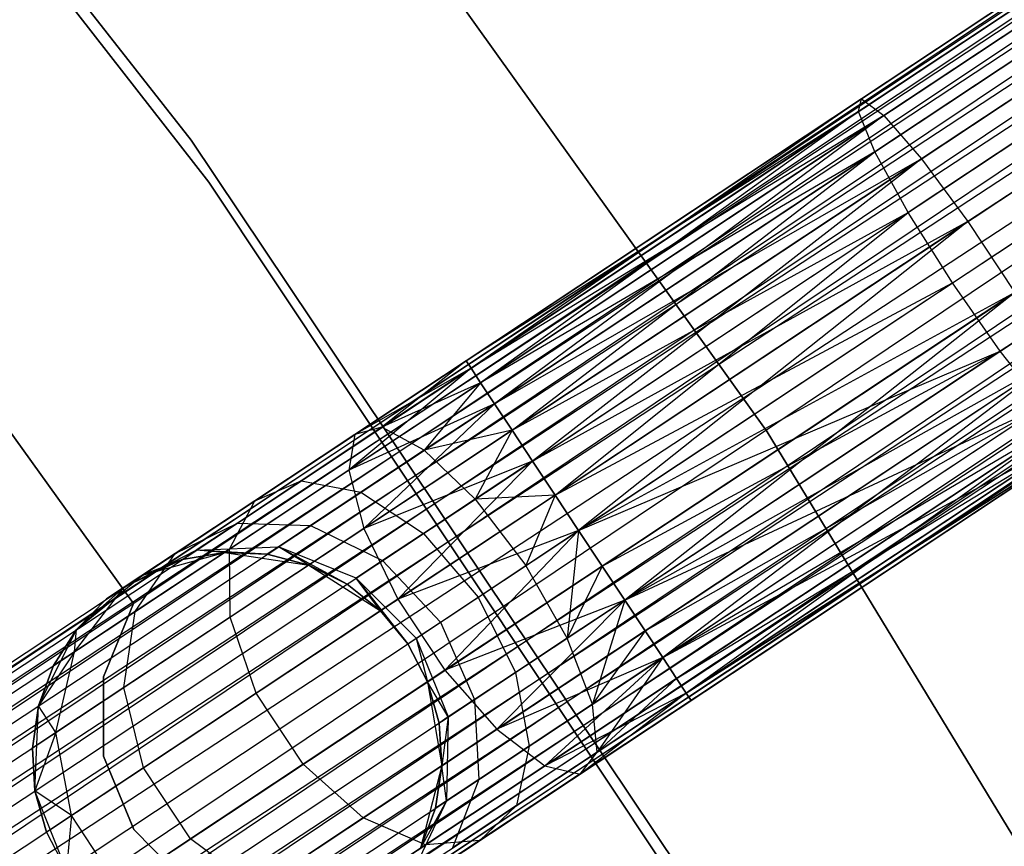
# Model space of a CAD drawing. Extents: x -102 to 102, y -101 to 102.
# Tile 416 of 481: x 49.35 to 54.16, y 32.97 to 37.01. Entities that reach past the tile are written whole.
import ezdxf

# ---------------------------------------------------------------- set-up
doc = ezdxf.new("R2010")
doc.units = 0
doc.header["$LTSCALE"] = 25.4
doc.layers.get('0').update_dxf_attribs({"linetype": 'CONTINUOUS'})

# ---------------------------------------------------------------- blocks, each defined once
blk = doc.blocks.new('NL2500011659_STL')
at = {"color": 0}
for p, q in [((35.525, 24.7349, -7.3955), (66.6858, 45.3829, -7.3955)), ((35.525, 24.7349, -7.6045), (66.6858, 45.3829, -7.3955)), ((35.525, 24.7349, -7.6045), (66.6858, 45.3829, -7.3955)), ((35.525, 24.7349, -7.3955), (66.6858, 45.3829, -7.3955)), ((66.6858, 45.3829, -7.3955), (35.549, 24.6987, -7.191)), ((66.6858, 45.3829, -7.3955), (35.549, 24.6987, -7.191)), ((66.7099, 45.3466, -7.809), (35.525, 24.7349, -7.6045)), ((66.7099, 45.3466, -7.809), (35.525, 24.7349, -7.6045)), ((35.549, 24.6987, -7.809), (66.7099, 45.3466, -7.809)), ((35.549, 24.6987, -7.809), (66.7099, 45.3466, -7.809)), ((35.596, 24.6278, -8), (66.7099, 45.3466, -7.809)), ((35.596, 24.6278, -8), (66.7099, 45.3466, -7.809)), ((35.549, 24.6987, -7.191), (66.7568, 45.2757, -7)), ((35.549, 24.6987, -7.191), (66.7568, 45.2757, -7)), ((35.596, 24.6278, -7), (66.7568, 45.2757, -7)), ((35.596, 24.6278, -7), (66.7568, 45.2757, -7)), ((66.7568, 45.2757, -7), (35.6638, 24.5254, -6.8309)), ((66.7568, 45.2757, -7), (35.6638, 24.5254, -6.8309)), ((66.8247, 45.1733, -8.1691), (35.596, 24.6278, -8)), ((66.8247, 45.1733, -8.1691), (35.596, 24.6278, -8)), ((35.6638, 24.5254, -8.1691), (66.8247, 45.1733, -8.1691)), ((35.6638, 24.5254, -8.1691), (66.8247, 45.1733, -8.1691)), ((35.7496, 24.3959, -8.309), (66.8247, 45.1733, -8.1691)), ((35.7496, 24.3959, -8.309), (66.8247, 45.1733, -8.1691)), ((35.6638, 24.5254, -6.8309), (66.9105, 45.0438, -6.691)), ((35.6638, 24.5254, -6.8309), (66.9105, 45.0438, -6.691)), ((35.7496, 24.3959, -6.691), (66.9105, 45.0438, -6.691)), ((35.7496, 24.3959, -6.691), (66.9105, 45.0438, -6.691)), ((66.9105, 45.0438, -6.691), (35.8497, 24.2449, -6.5865)), ((66.9105, 45.0438, -6.691), (35.8497, 24.2449, -6.5865)), ((67.0105, 44.8929, -8.4135), (35.7496, 24.3959, -8.309)), ((67.0105, 44.8929, -8.4135), (35.7496, 24.3959, -8.309)), ((35.8497, 24.2449, -8.4135), (67.0105, 44.8929, -8.4135)), ((35.8497, 24.2449, -8.4135), (67.0105, 44.8929, -8.4135)), ((35.9595, 24.0792, -8.4782), (67.0105, 44.8929, -8.4135)), ((35.9595, 24.0792, -8.4782), (67.0105, 44.8929, -8.4135)), ((35.8497, 24.2449, -6.5865), (67.1203, 44.7271, -6.5218)), ((35.8497, 24.2449, -6.5865), (67.1203, 44.7271, -6.5218)), ((35.9595, 24.0792, -6.5218), (67.1203, 44.7271, -6.5218)), ((35.9595, 24.0792, -6.5218), (67.1203, 44.7271, -6.5218)), ((35.9595, 24.0792, -8.4782), (67.2352, 44.5538, -8.5)), ((35.9595, 24.0792, -8.4782), (67.2352, 44.5538, -8.5)), ((36.0743, 23.9059, -6.5), (67.2352, 44.5538, -6.5)), ((36.0743, 23.9059, -6.5), (67.2352, 44.5538, -6.5)), ((36.0743, 23.9059, -8.5), (67.2352, 44.5538, -8.5)), ((36.0743, 23.9059, -8.5), (67.2352, 44.5538, -8.5)), ((36.1892, 23.7326, -8.4782), (67.2352, 44.5538, -8.5)), ((36.1892, 23.7326, -8.4782), (67.2352, 44.5538, -8.5)), ((36.1892, 23.7326, -6.5218), (67.35, 44.3805, -6.5218)), ((36.1892, 23.7326, -6.5218), (67.35, 44.3805, -6.5218)), ((67.35, 44.3805, -6.5218), (36.299, 23.5668, -6.5865)), ((67.35, 44.3805, -6.5218), (36.299, 23.5668, -6.5865)), ((67.4599, 44.2148, -8.4135), (36.1892, 23.7326, -8.4782)), ((67.4599, 44.2148, -8.4135), (36.1892, 23.7326, -8.4782)), ((36.299, 23.5668, -8.4135), (67.4599, 44.2148, -8.4135)), ((36.299, 23.5668, -8.4135), (67.4599, 44.2148, -8.4135)), ((36.399, 23.4159, -8.309), (67.4599, 44.2148, -8.4135)), ((36.399, 23.4159, -8.309), (67.4599, 44.2148, -8.4135)), ((36.299, 23.5668, -6.5865), (67.5599, 44.0639, -6.691)), ((36.299, 23.5668, -6.5865), (67.5599, 44.0639, -6.691)), ((36.399, 23.4159, -6.691), (67.5599, 44.0639, -6.691)), ((36.399, 23.4159, -6.691), (67.5599, 44.0639, -6.691)), ((67.5599, 44.0639, -6.691), (36.4848, 23.2864, -6.8309)), ((67.5599, 44.0639, -6.691), (36.4848, 23.2864, -6.8309)), ((67.6457, 43.9343, -8.1691), (36.399, 23.4159, -8.309)), ((67.6457, 43.9343, -8.1691), (36.399, 23.4159, -8.309)), ((36.4848, 23.2864, -8.1691), (67.6457, 43.9343, -8.1691)), ((36.4848, 23.2864, -8.1691), (67.6457, 43.9343, -8.1691)), ((36.5527, 23.184, -8), (67.6457, 43.9343, -8.1691)), ((36.5527, 23.184, -8), (67.6457, 43.9343, -8.1691)), ((36.4848, 23.2864, -6.8309), (67.7135, 43.8319, -7)), ((36.4848, 23.2864, -6.8309), (67.7135, 43.8319, -7)), ((36.5527, 23.184, -7), (67.7135, 43.8319, -7)), ((36.5527, 23.184, -7), (67.7135, 43.8319, -7)), ((67.7135, 43.8319, -7), (36.5997, 23.1131, -7.191)), ((67.7135, 43.8319, -7), (36.5997, 23.1131, -7.191)), ((67.7605, 43.761, -7.809), (36.5527, 23.184, -8)), ((67.7605, 43.761, -7.809), (36.5527, 23.184, -8)), ((36.5997, 23.1131, -7.809), (67.7605, 43.761, -7.809)), ((36.5997, 23.1131, -7.809), (67.7605, 43.761, -7.809)), ((36.6237, 23.0769, -7.6045), (67.7605, 43.761, -7.809)), ((36.6237, 23.0769, -7.6045), (67.7605, 43.761, -7.809)), ((36.5997, 23.1131, -7.191), (67.7845, 43.7248, -7.3955)), ((36.5997, 23.1131, -7.191), (67.7845, 43.7248, -7.3955)), ((67.7845, 43.7248, -7.3955), (36.6237, 23.0769, -7.6045)), ((36.6237, 23.0769, -7.3955), (67.7845, 43.7248, -7.3955)), ((67.7845, 43.7248, -7.3955), (36.6237, 23.0769, -7.6045)), ((36.6237, 23.0769, -7.3955), (67.7845, 43.7248, -7.3955)), ((47.2908, 40.1068, -308.5), (50.1891, 36.4165, -308.5)), ((50.1891, 36.4165, -318), (47.2908, 40.1068, -318)), ((50.1891, 36.4165, -318), (47.2908, 40.1068, -318)), ((47.2908, 40.1068, -308.5), (50.1891, 36.4165, -308.5)), ((50.2747, 36.2128, -316), (47.4275, 39.8674, -316)), ((47.4275, 39.8674, -315), (50.2747, 36.2128, -315)), ((50.2747, 36.2128, -316), (47.4275, 39.8674, -316)), ((47.4275, 39.8674, -315), (50.2747, 36.2128, -315)), ((52.9996, 34.9929, -308.5), (50.236, 38.8545, -308.5)), ((50.236, 38.8545, -318), (52.9996, 34.9929, -318)), ((52.9996, 34.9929, -308.5), (50.236, 38.8545, -308.5)), ((50.236, 38.8545, -318), (52.9996, 34.9929, -318)), ((55.3659, 37.882, -307.0709), (53.4609, 36.6197, -307.4707)), ((55.3659, 37.882, -307.0709), (53.4609, 36.6197, -307.4707)), ((55.5123, 37.8249, -307.4558), (53.5698, 36.5377, -307.8635)), ((55.5123, 37.8249, -307.4558), (53.5698, 36.5377, -307.8635)), ((55.311, 37.7935, -306.6683), (53.4452, 36.5571, -307.0599)), ((55.311, 37.7935, -306.6683), (53.4452, 36.5571, -307.0599)), ((55.725, 37.632, -307.7567), (53.7532, 36.3255, -308.1705)), ((55.725, 37.632, -307.7567), (53.7532, 36.3255, -308.1705)), ((55.3571, 37.5746, -306.3177), (53.5254, 36.3609, -306.7021)), ((55.3571, 37.5746, -306.3177), (53.5254, 36.3609, -306.7021)), ((55.9671, 37.3367, -307.9213), (53.9793, 36.0196, -308.3385)), ((55.9671, 37.3367, -307.9213), (53.9793, 36.0196, -308.3385)), ((55.4963, 37.2633, -306.0798), (53.6878, 36.0649, -306.4594)), ((55.4963, 37.2633, -306.0798), (53.6878, 36.0649, -306.4594)), ((53.9041, 35.7204, -306.3735), (55.7045, 36.9133, -305.9957)), ((53.9041, 35.7204, -306.3735), (55.7045, 36.9133, -305.9957)), ((53.4609, 36.6197, -307.4707), (51.5301, 35.3403, -307.3955)), ((53.4609, 36.6197, -307.4707), (51.5301, 35.3403, -307.6045)), ((53.4609, 36.6197, -307.4707), (51.5301, 35.3403, -307.3955)), ((53.4609, 36.6197, -307.4707), (51.5301, 35.3403, -307.6045)), ((53.4609, 36.6197, -307.4707), (51.5542, 35.3041, -307.809)), ((53.4609, 36.6197, -307.4707), (51.5542, 35.3041, -307.809)), ((53.4452, 36.5571, -307.0599), (53.4609, 36.6197, -307.4707)), ((53.4452, 36.5571, -307.0599), (53.4609, 36.6197, -307.4707)), ((53.4609, 36.6197, -307.4707), (53.5698, 36.5377, -307.8635)), ((53.4609, 36.6197, -307.4707), (53.5698, 36.5377, -307.8635)), ((55.9457, 36.5852, -306.0798), (54.1371, 35.3868, -306.4594)), ((55.9457, 36.5852, -306.0798), (54.1371, 35.3868, -306.4594)), ((53.4452, 36.5571, -307.0599), (51.5301, 35.3403, -307.3955)), ((53.4452, 36.5571, -307.0599), (51.5301, 35.3403, -307.3955)), ((53.4452, 36.5571, -307.0599), (51.5542, 35.3041, -307.191)), ((53.4452, 36.5571, -307.0599), (51.5542, 35.3041, -307.191)), ((53.5698, 36.5377, -307.8635), (51.5542, 35.3041, -307.809)), ((53.5698, 36.5377, -307.8635), (51.5542, 35.3041, -307.809)), ((53.4452, 36.5571, -307.0599), (51.6011, 35.2332, -307)), ((53.4452, 36.5571, -307.0599), (51.6011, 35.2332, -307)), ((53.5698, 36.5377, -307.8635), (51.6011, 35.2332, -308)), ((53.5698, 36.5377, -307.8635), (51.6011, 35.2332, -308)), ((53.5698, 36.5377, -307.8635), (51.669, 35.1308, -308.1691)), ((53.5698, 36.5377, -307.8635), (51.669, 35.1308, -308.1691)), ((53.5254, 36.3609, -306.7021), (53.4452, 36.5571, -307.0599)), ((53.5254, 36.3609, -306.7021), (53.4452, 36.5571, -307.0599)), ((53.5698, 36.5377, -307.8635), (53.7532, 36.3255, -308.1705)), ((53.5698, 36.5377, -307.8635), (53.7532, 36.3255, -308.1705)), ((48.2691, 36.4322, -312), (49.9072, 34.1551, -312)), ((49.9072, 34.1551, -314), (48.2691, 36.4322, -314)), ((49.9072, 34.1551, -314), (48.2691, 36.4322, -314)), ((48.2691, 36.4322, -312), (49.9072, 34.1551, -312)), ((50.1891, 36.4165, -308.5), (52.8, 32.5176, -308.5)), ((52.8, 32.5176, -318), (50.1891, 36.4165, -318)), ((50.1891, 36.4165, -318), (50.1891, 36.4165, -308.5)), ((50.1891, 36.4165, -318), (50.1891, 36.4165, -308.5)), ((52.8, 32.5176, -318), (50.1891, 36.4165, -318)), ((50.1891, 36.4165, -308.5), (52.8, 32.5176, -308.5)), ((53.5254, 36.3609, -306.7021), (51.6011, 35.2332, -307)), ((53.5254, 36.3609, -306.7021), (51.6011, 35.2332, -307)), ((53.5254, 36.3609, -306.7021), (51.669, 35.1308, -306.8309)), ((53.5254, 36.3609, -306.7021), (51.669, 35.1308, -306.8309)), ((51.7548, 35.0013, -306.691), (53.5254, 36.3609, -306.7021)), ((51.7548, 35.0013, -306.691), (53.5254, 36.3609, -306.7021)), ((53.6878, 36.0649, -306.4594), (53.5254, 36.3609, -306.7021)), ((53.6878, 36.0649, -306.4594), (53.5254, 36.3609, -306.7021)), ((53.7532, 36.3255, -308.1705), (51.669, 35.1308, -308.1691)), ((53.7532, 36.3255, -308.1705), (51.669, 35.1308, -308.1691)), ((53.7532, 36.3255, -308.1705), (51.7548, 35.0013, -308.309)), ((53.7532, 36.3255, -308.1705), (51.7548, 35.0013, -308.309)), ((53.7532, 36.3255, -308.1705), (51.8548, 34.8504, -308.4135)), ((53.7532, 36.3255, -308.1705), (51.8548, 34.8504, -308.4135)), ((53.7532, 36.3255, -308.1705), (53.9793, 36.0196, -308.3385)), ((53.7532, 36.3255, -308.1705), (53.9793, 36.0196, -308.3385)), ((52.8408, 32.3557, -316), (50.2747, 36.2128, -316)), ((50.2747, 36.2128, -316), (50.2747, 36.2128, -315)), ((50.2747, 36.2128, -315), (52.8408, 32.3557, -315)), ((50.2747, 36.2128, -316), (50.2747, 36.2128, -315)), ((52.8408, 32.3557, -316), (50.2747, 36.2128, -316)), ((50.2747, 36.2128, -315), (52.8408, 32.3557, -315)), ((51.7548, 35.0013, -306.691), (53.6878, 36.0649, -306.4594)), ((51.7548, 35.0013, -306.691), (53.6878, 36.0649, -306.4594)), ((51.8548, 34.8504, -306.5865), (53.6878, 36.0649, -306.4594)), ((51.8548, 34.8504, -306.5865), (53.6878, 36.0649, -306.4594)), ((51.9646, 34.6846, -306.5219), (53.6878, 36.0649, -306.4594)), ((51.9646, 34.6846, -306.5219), (53.6878, 36.0649, -306.4594)), ((53.9041, 35.7204, -306.3735), (53.6878, 36.0649, -306.4594)), ((53.9041, 35.7204, -306.3735), (53.6878, 36.0649, -306.4594)), ((53.9793, 36.0196, -308.3385), (51.8548, 34.8504, -308.4135)), ((53.9793, 36.0196, -308.3385), (51.8548, 34.8504, -308.4135)), ((53.9793, 36.0196, -308.3385), (51.9646, 34.6846, -308.4781)), ((53.9793, 36.0196, -308.3385), (51.9646, 34.6846, -308.4781)), ((53.9793, 36.0196, -308.3385), (52.0795, 34.5113, -308.5)), ((53.9793, 36.0196, -308.3385), (52.0795, 34.5113, -308.5)), ((53.9793, 36.0196, -308.3385), (54.209, 35.6729, -308.3385)), ((53.9793, 36.0196, -308.3385), (54.209, 35.6729, -308.3385)), ((51.9646, 34.6846, -306.5219), (53.9041, 35.7204, -306.3735)), ((51.9646, 34.6846, -306.5219), (53.9041, 35.7204, -306.3735)), ((52.0795, 34.5113, -306.5), (53.9041, 35.7204, -306.3735)), ((52.0795, 34.5113, -306.5), (53.9041, 35.7204, -306.3735)), ((54.1371, 35.3868, -306.4594), (53.9041, 35.7204, -306.3735)), ((54.1371, 35.3868, -306.4594), (53.9041, 35.7204, -306.3735)), ((54.209, 35.6729, -308.3385), (52.0795, 34.5113, -308.5)), ((54.209, 35.6729, -308.3385), (52.0795, 34.5113, -308.5)), ((54.209, 35.6729, -308.3385), (52.1943, 34.338, -308.4781)), ((54.209, 35.6729, -308.3385), (52.1943, 34.338, -308.4781)), ((54.209, 35.6729, -308.3385), (52.3042, 34.1722, -308.4135)), ((54.209, 35.6729, -308.3385), (52.3042, 34.1722, -308.4135)), ((52.0795, 34.5113, -306.5), (54.1371, 35.3868, -306.4594)), ((52.0795, 34.5113, -306.5), (54.1371, 35.3868, -306.4594)), ((52.1943, 34.338, -306.5219), (54.1371, 35.3868, -306.4594)), ((52.1943, 34.338, -306.5219), (54.1371, 35.3868, -306.4594)), ((54.1371, 35.3868, -306.4594), (52.3042, 34.1722, -306.5865)), ((54.1371, 35.3868, -306.4594), (52.3042, 34.1722, -306.5865)), ((54.3464, 35.1219, -306.7021), (54.1371, 35.3868, -306.4594)), ((54.3464, 35.1219, -306.7021), (54.1371, 35.3868, -306.4594)), ((51.5301, 35.3403, -307.6045), (50.988, 34.9811, -307.4985)), ((51.5301, 35.3403, -307.3955), (50.988, 34.9811, -307.4985)), ((51.5301, 35.3403, -307.3955), (50.988, 34.9811, -307.4985)), ((51.5301, 35.3403, -307.6045), (50.988, 34.9811, -307.4985)), ((51.5301, 35.3403, -307.6045), (51.1186, 35.0155, -307.8918)), ((51.5301, 35.3403, -307.6045), (51.1186, 35.0155, -307.8918)), ((51.5301, 35.3403, -307.3955), (51.5542, 35.3041, -307.191)), ((51.5542, 35.3041, -307.809), (51.5301, 35.3403, -307.6045)), ((51.5301, 35.3403, -307.3955), (51.5542, 35.3041, -307.191)), ((51.5542, 35.3041, -307.809), (51.5301, 35.3403, -307.6045)), ((54.4025, 35.3455, -308.1705), (52.3042, 34.1722, -308.4135)), ((54.4025, 35.3455, -308.1705), (52.3042, 34.1722, -308.4135)), ((54.4025, 35.3455, -308.1705), (52.4042, 34.0213, -308.309)), ((54.4025, 35.3455, -308.1705), (52.4042, 34.0213, -308.309)), ((54.4025, 35.3455, -308.1705), (52.49, 33.8918, -308.1691)), ((54.4025, 35.3455, -308.1705), (52.49, 33.8918, -308.1691)), ((51.5542, 35.3041, -307.191), (50.9571, 34.8065, -307.1223)), ((51.5542, 35.3041, -307.191), (50.9571, 34.8065, -307.1223)), ((51.5542, 35.3041, -307.191), (50.988, 34.9811, -307.4985)), ((51.5542, 35.3041, -307.191), (50.988, 34.9811, -307.4985)), ((51.5542, 35.3041, -307.809), (51.1186, 35.0155, -307.8918)), ((51.5542, 35.3041, -307.809), (51.1186, 35.0155, -307.8918)), ((51.5542, 35.3041, -307.191), (51.6011, 35.2332, -307)), ((51.6011, 35.2332, -308), (51.5542, 35.3041, -307.809)), ((51.5542, 35.3041, -307.191), (51.6011, 35.2332, -307)), ((51.6011, 35.2332, -308), (51.5542, 35.3041, -307.809)), ((51.6011, 35.2332, -307), (50.9571, 34.8065, -307.1223)), ((51.6011, 35.2332, -307), (50.9571, 34.8065, -307.1223)), ((51.6011, 35.2332, -308), (51.1186, 35.0155, -307.8918)), ((51.6011, 35.2332, -308), (51.1186, 35.0155, -307.8918)), ((51.6011, 35.2332, -308), (51.3262, 34.9036, -308.2343)), ((51.6011, 35.2332, -308), (51.3262, 34.9036, -308.2343)), ((51.6011, 35.2332, -307), (51.669, 35.1308, -306.8309)), ((51.669, 35.1308, -308.1691), (51.6011, 35.2332, -308)), ((51.6011, 35.2332, -307), (51.669, 35.1308, -306.8309)), ((51.669, 35.1308, -308.1691), (51.6011, 35.2332, -308)), ((51.669, 35.1308, -306.8309), (50.9571, 34.8065, -307.1223)), ((51.669, 35.1308, -306.8309), (50.9571, 34.8065, -307.1223)), ((51.669, 35.1308, -306.8309), (51.0312, 34.5218, -306.8285)), ((51.669, 35.1308, -306.8309), (51.0312, 34.5218, -306.8285)), ((51.669, 35.1308, -308.1691), (51.3262, 34.9036, -308.2343)), ((51.669, 35.1308, -308.1691), (51.3262, 34.9036, -308.2343)), ((51.669, 35.1308, -306.8309), (51.7548, 35.0013, -306.691)), ((51.7548, 35.0013, -308.309), (51.669, 35.1308, -308.1691)), ((51.669, 35.1308, -306.8309), (51.7548, 35.0013, -306.691)), ((51.7548, 35.0013, -308.309), (51.669, 35.1308, -308.1691)), ((52.3042, 34.1722, -306.5865), (54.3464, 35.1219, -306.7021)), ((52.3042, 34.1722, -306.5865), (54.3464, 35.1219, -306.7021)), ((52.4042, 34.0213, -306.691), (54.3464, 35.1219, -306.7021)), ((52.4042, 34.0213, -306.691), (54.3464, 35.1219, -306.7021)), ((52.49, 33.8918, -306.8309), (54.3464, 35.1219, -306.7021)), ((52.49, 33.8918, -306.8309), (54.3464, 35.1219, -306.7021)), ((54.5266, 35.0939, -307.8635), (52.49, 33.8918, -308.1691)), ((54.5266, 35.0939, -307.8635), (52.49, 33.8918, -308.1691)), ((54.5266, 35.0939, -307.8635), (52.5578, 33.7894, -308)), ((54.5266, 35.0939, -307.8635), (52.5578, 33.7894, -308)), ((54.5266, 35.0939, -307.8635), (52.6048, 33.7185, -307.809)), ((54.5266, 35.0939, -307.8635), (52.6048, 33.7185, -307.809)), ((51.1186, 35.0155, -307.8918), (50.7256, 34.7551, -308.132)), ((51.1186, 35.0155, -307.8918), (50.7256, 34.7551, -308.132)), ((51.1186, 35.0155, -307.8918), (50.988, 34.9811, -307.4985)), ((51.1186, 35.0155, -307.8918), (50.988, 34.9811, -307.4985)), ((51.7548, 35.0013, -306.691), (51.0312, 34.5218, -306.8285)), ((51.7548, 35.0013, -306.691), (51.0312, 34.5218, -306.8285)), ((51.3262, 34.9036, -308.2343), (51.1186, 35.0155, -307.8918)), ((51.3262, 34.9036, -308.2343), (51.1186, 35.0155, -307.8918)), ((51.7548, 35.0013, -308.309), (51.3262, 34.9036, -308.2343)), ((51.7548, 35.0013, -308.309), (51.3262, 34.9036, -308.2343)), ((51.7548, 35.0013, -308.309), (51.575, 34.6649, -308.4667)), ((51.7548, 35.0013, -308.309), (51.575, 34.6649, -308.4667)), ((51.8548, 34.8504, -308.4135), (51.7548, 35.0013, -308.309)), ((51.7548, 35.0013, -306.691), (51.8548, 34.8504, -306.5865)), ((51.7548, 35.0013, -306.691), (51.8548, 34.8504, -306.5865)), ((51.8548, 34.8504, -308.4135), (51.7548, 35.0013, -308.309)), ((55.4669, 30.9355, -308.5), (52.9996, 34.9929, -308.5)), ((52.9996, 34.9929, -318), (55.4669, 30.9355, -318)), ((52.9996, 34.9929, -308.5), (52.9996, 34.9929, -318)), ((55.4669, 30.9355, -308.5), (52.9996, 34.9929, -308.5)), ((52.9996, 34.9929, -318), (55.4669, 30.9355, -318)), ((52.9996, 34.9929, -308.5), (52.9996, 34.9929, -318)), ((50.988, 34.9811, -307.4985), (50.499, 34.6571, -307.7974)), ((50.988, 34.9811, -307.4985), (50.499, 34.6571, -307.7974)), ((50.988, 34.9811, -307.4985), (50.9571, 34.8065, -307.1223)), ((50.988, 34.9811, -307.4985), (50.9571, 34.8065, -307.1223)), ((52.49, 33.8918, -306.8309), (54.4958, 34.9715, -307.0599)), ((52.49, 33.8918, -306.8309), (54.4958, 34.9715, -307.0599)), ((52.5578, 33.7894, -307), (54.4958, 34.9715, -307.0599)), ((52.5578, 33.7894, -307), (54.4958, 34.9715, -307.0599)), ((54.4958, 34.9715, -307.0599), (52.6048, 33.7185, -307.191)), ((54.4958, 34.9715, -307.0599), (52.6048, 33.7185, -307.191)), ((54.5595, 34.9616, -307.4707), (52.6048, 33.7185, -307.809)), ((54.5595, 34.9616, -307.4707), (52.6048, 33.7185, -307.809)), ((52.6048, 33.7185, -307.191), (54.5595, 34.9616, -307.4707)), ((52.6048, 33.7185, -307.191), (54.5595, 34.9616, -307.4707)), ((54.5595, 34.9616, -307.4707), (52.6288, 33.6823, -307.6045)), ((52.6288, 33.6823, -307.3955), (54.5595, 34.9616, -307.4707)), ((52.6288, 33.6823, -307.3955), (54.5595, 34.9616, -307.4707)), ((54.5595, 34.9616, -307.4707), (52.6288, 33.6823, -307.6045)), ((51.3262, 34.9036, -308.2343), (51.0169, 34.6987, -308.4233)), ((51.3262, 34.9036, -308.2343), (51.0169, 34.6987, -308.4233)), ((51.3262, 34.9036, -308.2343), (51.575, 34.6649, -308.4667)), ((51.3262, 34.9036, -308.2343), (51.575, 34.6649, -308.4667)), ((51.8548, 34.8504, -306.5865), (51.0312, 34.5218, -306.8285)), ((51.8548, 34.8504, -306.5865), (51.0312, 34.5218, -306.8285)), ((51.8548, 34.8504, -306.5865), (51.1975, 34.1763, -306.6676)), ((51.8548, 34.8504, -306.5865), (51.1975, 34.1763, -306.6676)), ((51.8548, 34.8504, -308.4135), (51.575, 34.6649, -308.4667)), ((51.8548, 34.8504, -308.4135), (51.575, 34.6649, -308.4667)), ((51.9646, 34.6846, -308.4781), (51.8548, 34.8504, -308.4135)), ((51.8548, 34.8504, -306.5865), (51.9646, 34.6846, -306.5219)), ((51.8548, 34.8504, -306.5865), (51.9646, 34.6846, -306.5219)), ((51.9646, 34.6846, -308.4781), (51.8548, 34.8504, -308.4135)), ((50.9571, 34.8065, -307.1223), (50.3762, 34.4215, -307.4774)), ((50.9571, 34.8065, -307.1223), (50.3762, 34.4215, -307.4774)), ((50.9571, 34.8065, -307.1223), (51.0312, 34.5218, -306.8285)), ((50.9571, 34.8065, -307.1223), (51.0312, 34.5218, -306.8285)), ((50.7256, 34.7551, -308.132), (50.4138, 34.5484, -308.5061)), ((50.7256, 34.7551, -308.132), (50.4138, 34.5484, -308.5061)), ((50.499, 34.6571, -307.7974), (50.7256, 34.7551, -308.132)), ((50.499, 34.6571, -307.7974), (50.7256, 34.7551, -308.132)), ((50.7256, 34.7551, -308.132), (51.0169, 34.6987, -308.4233)), ((50.7256, 34.7551, -308.132), (51.0169, 34.6987, -308.4233)), ((51.0169, 34.6987, -308.4233), (50.7715, 34.5361, -308.7177)), ((51.0169, 34.6987, -308.4233), (50.7715, 34.5361, -308.7177)), ((51.0169, 34.6987, -308.4233), (51.3225, 34.4976, -308.621)), ((51.0169, 34.6987, -308.4233), (51.3225, 34.4976, -308.621)), ((50.499, 34.6571, -307.7974), (50.1109, 34.3999, -308.263)), ((50.499, 34.6571, -307.7974), (50.1109, 34.3999, -308.263)), ((50.3762, 34.4215, -307.4774), (50.499, 34.6571, -307.7974)), ((50.3762, 34.4215, -307.4774), (50.499, 34.6571, -307.7974)), ((51.9646, 34.6846, -306.5219), (51.1975, 34.1763, -306.6676)), ((51.9646, 34.6846, -306.5219), (51.1975, 34.1763, -306.6676)), ((51.575, 34.6649, -308.4667), (51.3225, 34.4976, -308.621)), ((51.575, 34.6649, -308.4667), (51.3225, 34.4976, -308.621)), ((51.9646, 34.6846, -308.4781), (51.575, 34.6649, -308.4667)), ((51.9646, 34.6846, -308.4781), (51.575, 34.6649, -308.4667)), ((51.575, 34.6649, -308.4667), (51.8219, 34.3406, -308.549)), ((51.575, 34.6649, -308.4667), (51.8219, 34.3406, -308.549)), ((51.9646, 34.6846, -308.4781), (51.8219, 34.3406, -308.549)), ((51.9646, 34.6846, -308.4781), (51.8219, 34.3406, -308.549)), ((52.0795, 34.5113, -308.5), (51.9646, 34.6846, -308.4781)), ((51.9646, 34.6846, -306.5219), (52.0795, 34.5113, -306.5)), ((51.9646, 34.6846, -306.5219), (52.0795, 34.5113, -306.5)), ((52.0795, 34.5113, -308.5), (51.9646, 34.6846, -308.4781)), ((50.1109, 34.3999, -308.263), (50.4138, 34.5484, -308.5061)), ((50.1109, 34.3999, -308.263), (50.4138, 34.5484, -308.5061)), ((50.4138, 34.5484, -308.5061), (50.2135, 34.4158, -308.9774)), ((50.4138, 34.5484, -308.5061), (50.2135, 34.4158, -308.9774)), ((51.0312, 34.5218, -306.8285), (50.3785, 34.0893, -307.2274)), ((51.0312, 34.5218, -306.8285), (50.3785, 34.0893, -307.2274)), ((50.4138, 34.5484, -308.5061), (50.7715, 34.5361, -308.7177)), ((50.4138, 34.5484, -308.5061), (50.7715, 34.5361, -308.7177)), ((50.7715, 34.5361, -308.7177), (50.6139, 34.4316, -309.0887)), ((50.7715, 34.5361, -308.7177), (50.6139, 34.4316, -309.0887)), ((50.7715, 34.5361, -308.7177), (51.1221, 34.3648, -308.8614)), ((50.7715, 34.5361, -308.7177), (51.1221, 34.3648, -308.8614)), ((51.0312, 34.5218, -306.8285), (51.1975, 34.1763, -306.6676)), ((51.0312, 34.5218, -306.8285), (51.1975, 34.1763, -306.6676)), ((52.0795, 34.5113, -306.5), (51.1975, 34.1763, -306.6676)), ((52.0795, 34.5113, -306.5), (51.1975, 34.1763, -306.6676)), ((52.0795, 34.5113, -306.5), (51.4272, 33.8296, -306.6676)), ((52.0795, 34.5113, -306.5), (51.4272, 33.8296, -306.6676)), ((51.8219, 34.3406, -308.549), (52.0795, 34.5113, -308.5)), ((51.8219, 34.3406, -308.549), (52.0795, 34.5113, -308.5)), ((52.0795, 34.5113, -308.5), (52.0243, 33.9868, -308.4667)), ((52.0795, 34.5113, -308.5), (52.0243, 33.9868, -308.4667)), ((52.1943, 34.338, -308.4781), (52.0795, 34.5113, -308.5)), ((52.0795, 34.5113, -306.5), (52.1943, 34.338, -306.5219)), ((52.1943, 34.338, -308.4781), (52.0795, 34.5113, -308.5)), ((52.0795, 34.5113, -306.5), (52.1943, 34.338, -306.5219)), ((51.3225, 34.4976, -308.621), (51.1221, 34.3648, -308.8614)), ((51.3225, 34.4976, -308.621), (51.1221, 34.3648, -308.8614)), ((51.3225, 34.4976, -308.621), (51.5895, 34.1866, -308.691)), ((51.3225, 34.4976, -308.621), (51.5895, 34.1866, -308.691)), ((49.8617, 34.2348, -308.8497), (50.2135, 34.4158, -308.9774)), ((49.8617, 34.2348, -308.8497), (50.2135, 34.4158, -308.9774)), ((50.3762, 34.4215, -307.4774), (49.9151, 34.116, -308.0305)), ((50.3762, 34.4215, -307.4774), (49.9151, 34.116, -308.0305)), ((50.1446, 34.3701, -309.5), (50.2135, 34.4158, -308.9774)), ((50.1446, 34.3701, -309.5), (50.2135, 34.4158, -308.9774)), ((50.2135, 34.4158, -308.9774), (50.6139, 34.4316, -309.0887)), ((50.2135, 34.4158, -308.9774), (50.6139, 34.4316, -309.0887)), ((50.5596, 34.3957, -309.5), (50.2135, 34.4158, -308.9774)), ((50.3507, 34.4047, -309.5), (50.2135, 34.4158, -308.9774)), ((50.5596, 34.3957, -309.5), (50.2135, 34.4158, -308.9774)), ((50.3507, 34.4047, -309.5), (50.2135, 34.4158, -308.9774)), ((50.3785, 34.0893, -307.2274), (50.3762, 34.4215, -307.4774)), ((50.3785, 34.0893, -307.2274), (50.3762, 34.4215, -307.4774)), ((50.6139, 34.4316, -309.0887), (50.5596, 34.3957, -309.5)), ((50.6139, 34.4316, -309.0887), (50.5596, 34.3957, -309.5)), ((50.9935, 34.2796, -309.1643), (50.6139, 34.4316, -309.0887)), ((50.9492, 34.2502, -309.5), (50.6139, 34.4316, -309.0887)), ((50.9935, 34.2796, -309.1643), (50.6139, 34.4316, -309.0887)), ((50.9492, 34.2502, -309.5), (50.6139, 34.4316, -309.0887)), ((50.762, 34.3434, -309.5), (50.6139, 34.4316, -309.0887)), ((50.762, 34.3434, -309.5), (50.6139, 34.4316, -309.0887)), ((50.1109, 34.3999, -308.263), (49.8617, 34.2348, -308.8497)), ((50.1109, 34.3999, -308.263), (49.8617, 34.2348, -308.8497)), ((50.1446, 34.3701, -309.5), (49.8617, 34.2348, -308.8497)), ((50.1446, 34.3701, -309.5), (49.8617, 34.2348, -308.8497)), ((49.9151, 34.116, -308.0305), (50.1109, 34.3999, -308.263)), ((49.9151, 34.116, -308.0305), (50.1109, 34.3999, -308.263)), ((49.9501, 34.2933, -314), (50.3507, 34.4047, -314)), ((49.9501, 34.2933, -314), (50.3507, 34.4047, -314)), ((50.1446, 34.3701, -309.5), (49.9501, 34.2933, -309.5)), ((49.9501, 34.2933, -314), (50.1446, 34.3701, -309.5)), ((50.1446, 34.3701, -309.5), (49.9501, 34.2933, -309.5)), ((49.9501, 34.2933, -314), (50.1446, 34.3701, -309.5)), ((50.3507, 34.4047, -309.5), (50.1446, 34.3701, -309.5)), ((50.1446, 34.3701, -309.5), (50.3507, 34.4047, -314)), ((50.1446, 34.3701, -309.5), (50.3507, 34.4047, -314)), ((50.3507, 34.4047, -309.5), (50.1446, 34.3701, -309.5)), ((50.3507, 34.4047, -314), (50.762, 34.3434, -314)), ((50.5596, 34.3957, -309.5), (50.3507, 34.4047, -309.5)), ((50.3507, 34.4047, -314), (50.5596, 34.3957, -309.5)), ((50.3507, 34.4047, -314), (50.762, 34.3434, -314)), ((50.3507, 34.4047, -309.5), (50.3507, 34.4047, -314)), ((50.3507, 34.4047, -309.5), (50.3507, 34.4047, -314)), ((50.5596, 34.3957, -309.5), (50.3507, 34.4047, -309.5)), ((50.3507, 34.4047, -314), (50.5596, 34.3957, -309.5)), ((50.762, 34.3434, -309.5), (50.5596, 34.3957, -309.5)), ((50.5596, 34.3957, -309.5), (50.762, 34.3434, -314)), ((50.5596, 34.3957, -309.5), (50.762, 34.3434, -314)), ((50.762, 34.3434, -309.5), (50.5596, 34.3957, -309.5)), ((51.1221, 34.3648, -308.8614), (50.9935, 34.2796, -309.1643)), ((51.1221, 34.3648, -308.8614), (50.9935, 34.2796, -309.1643)), ((51.1221, 34.3648, -308.8614), (51.4051, 34.0644, -308.9122)), ((51.1221, 34.3648, -308.8614), (51.4051, 34.0644, -308.9122)), ((50.762, 34.3434, -314), (51.1128, 34.1202, -314)), ((50.9492, 34.2502, -309.5), (50.762, 34.3434, -309.5)), ((50.762, 34.3434, -314), (50.9492, 34.2502, -309.5)), ((50.762, 34.3434, -314), (51.1128, 34.1202, -314)), ((50.762, 34.3434, -309.5), (50.762, 34.3434, -314)), ((50.762, 34.3434, -309.5), (50.762, 34.3434, -314)), ((50.9492, 34.2502, -309.5), (50.762, 34.3434, -309.5)), ((50.762, 34.3434, -314), (50.9492, 34.2502, -309.5)), ((52.1943, 34.338, -306.5219), (51.4272, 33.8296, -306.6676)), ((52.1943, 34.338, -306.5219), (51.4272, 33.8296, -306.6676)), ((51.5895, 34.1866, -308.691), (51.8219, 34.3406, -308.549)), ((51.5895, 34.1866, -308.691), (51.8219, 34.3406, -308.549)), ((52.0243, 33.9868, -308.4667), (51.8219, 34.3406, -308.549)), ((52.0243, 33.9868, -308.4667), (51.8219, 34.3406, -308.549)), ((52.1943, 34.338, -308.4781), (52.0243, 33.9868, -308.4667)), ((52.1943, 34.338, -308.4781), (52.0243, 33.9868, -308.4667)), ((52.3042, 34.1722, -308.4135), (52.1943, 34.338, -308.4781)), ((52.1943, 34.338, -306.5219), (52.3042, 34.1722, -306.5865)), ((52.3042, 34.1722, -308.4135), (52.1943, 34.338, -308.4781)), ((52.1943, 34.338, -306.5219), (52.3042, 34.1722, -306.5865)), ((49.6294, 34.0287, -314), (49.9501, 34.2933, -314)), ((49.6294, 34.0287, -314), (49.9501, 34.2933, -314)), ((49.7758, 34.1779, -309.5), (49.9501, 34.2933, -314)), ((49.7758, 34.1779, -309.5), (49.9501, 34.2933, -314)), ((49.9501, 34.2933, -309.5), (49.8617, 34.2348, -308.8497)), ((49.9501, 34.2933, -309.5), (49.8617, 34.2348, -308.8497)), ((49.9501, 34.2933, -309.5), (49.9501, 34.2933, -314)), ((49.9501, 34.2933, -309.5), (49.9501, 34.2933, -314)), ((50.9492, 34.2502, -309.5), (50.9935, 34.2796, -309.1643)), ((50.9492, 34.2502, -309.5), (50.9935, 34.2796, -309.1643)), ((51.1128, 34.1202, -309.5), (50.9935, 34.2796, -309.1643)), ((50.9935, 34.2796, -309.1643), (51.2459, 33.9589, -309.5)), ((51.1128, 34.1202, -309.5), (50.9935, 34.2796, -309.1643)), ((50.9935, 34.2796, -309.1643), (51.2459, 33.9589, -309.5)), ((50.9935, 34.2796, -309.1643), (51.2867, 33.986, -309.191)), ((50.9935, 34.2796, -309.1643), (51.2867, 33.986, -309.191)), ((49.6191, 33.9199, -308.7274), (49.8617, 34.2348, -308.8497)), ((49.6191, 33.9199, -308.7274), (49.8617, 34.2348, -308.8497)), ((49.8617, 34.2348, -308.8497), (49.6294, 34.0287, -309.5)), ((49.8617, 34.2348, -308.8497), (49.6294, 34.0287, -309.5)), ((49.8617, 34.2348, -308.8497), (49.7758, 34.1779, -309.5)), ((49.8617, 34.2348, -308.8497), (49.7758, 34.1779, -309.5)), ((51.1128, 34.1202, -309.5), (50.9492, 34.2502, -309.5)), ((50.9492, 34.2502, -309.5), (51.1128, 34.1202, -314)), ((50.9492, 34.2502, -309.5), (51.1128, 34.1202, -314)), ((51.1128, 34.1202, -309.5), (50.9492, 34.2502, -309.5)), ((49.7758, 34.1779, -309.5), (49.6294, 34.0287, -309.5)), ((49.6294, 34.0287, -314), (49.7758, 34.1779, -309.5)), ((49.7758, 34.1779, -309.5), (49.6294, 34.0287, -309.5)), ((49.6294, 34.0287, -314), (49.7758, 34.1779, -309.5)), ((51.1975, 34.1763, -306.6676), (50.5054, 33.7177, -307.0906)), ((51.1975, 34.1763, -306.6676), (50.5054, 33.7177, -307.0906)), ((51.1975, 34.1763, -306.6676), (51.4272, 33.8296, -306.6676)), ((51.1975, 34.1763, -306.6676), (51.4272, 33.8296, -306.6676)), ((51.4051, 34.0644, -308.9122), (51.5895, 34.1866, -308.691)), ((51.4051, 34.0644, -308.9122), (51.5895, 34.1866, -308.691)), ((52.3042, 34.1722, -306.5865), (51.4272, 33.8296, -306.6676)), ((52.3042, 34.1722, -306.5865), (51.4272, 33.8296, -306.6676)), ((51.5895, 34.1866, -308.691), (51.7718, 33.8195, -308.621)), ((51.5895, 34.1866, -308.691), (51.7718, 33.8195, -308.621)), ((52.3042, 34.1722, -306.5865), (51.6806, 33.5418, -306.8285)), ((52.3042, 34.1722, -306.5865), (51.6806, 33.5418, -306.8285)), ((52.3042, 34.1722, -308.4135), (52.0243, 33.9868, -308.4667)), ((52.3042, 34.1722, -308.4135), (52.0243, 33.9868, -308.4667)), ((52.3042, 34.1722, -308.4135), (52.1471, 33.6646, -308.2343)), ((52.3042, 34.1722, -308.4135), (52.1471, 33.6646, -308.2343)), ((52.4042, 34.0213, -308.309), (52.3042, 34.1722, -308.4135)), ((52.3042, 34.1722, -306.5865), (52.4042, 34.0213, -306.691)), ((52.4042, 34.0213, -308.309), (52.3042, 34.1722, -308.4135)), ((52.3042, 34.1722, -306.5865), (52.4042, 34.0213, -306.691)), ((49.9072, 34.1551, -312), (49.7605, 33.7969, -312)), ((49.7605, 33.7969, -314), (49.9072, 34.1551, -314)), ((49.7605, 33.7969, -314), (49.9072, 34.1551, -314)), ((49.9072, 34.1551, -312), (49.7605, 33.7969, -312)), ((49.9072, 34.1551, -312), (49.9072, 34.1551, -314)), ((49.9072, 34.1551, -312), (49.9072, 34.1551, -314)), ((49.9151, 34.116, -308.0305), (49.6191, 33.9199, -308.7274)), ((49.9151, 34.116, -308.0305), (49.6191, 33.9199, -308.7274)), ((49.8604, 33.746, -307.8489), (49.9151, 34.116, -308.0305)), ((49.8604, 33.746, -307.8489), (49.9151, 34.116, -308.0305)), ((50.3785, 34.0893, -307.2274), (49.8604, 33.746, -307.8489)), ((50.3785, 34.0893, -307.2274), (49.8604, 33.746, -307.8489)), ((50.5054, 33.7177, -307.0906), (50.3785, 34.0893, -307.2274)), ((50.5054, 33.7177, -307.0906), (50.3785, 34.0893, -307.2274)), ((51.1128, 34.1202, -314), (51.2459, 33.9589, -314)), ((51.2459, 33.9589, -309.5), (51.1128, 34.1202, -309.5)), ((51.1128, 34.1202, -309.5), (51.1128, 34.1202, -314)), ((51.1128, 34.1202, -309.5), (51.1128, 34.1202, -314)), ((51.2459, 33.9589, -309.5), (51.1128, 34.1202, -309.5)), ((51.1128, 34.1202, -314), (51.2459, 33.9589, -314)), ((49.444, 33.6565, -314), (49.6294, 34.0287, -314)), ((49.444, 33.6565, -314), (49.6294, 34.0287, -314)), ((49.6294, 34.0287, -309.5), (49.5171, 33.8523, -309.5)), ((49.5171, 33.8523, -309.5), (49.6294, 34.0287, -314)), ((49.5171, 33.8523, -309.5), (49.6294, 34.0287, -314)), ((49.6294, 34.0287, -309.5), (49.5171, 33.8523, -309.5)), ((49.6191, 33.9199, -308.7274), (49.6294, 34.0287, -309.5)), ((49.6191, 33.9199, -308.7274), (49.6294, 34.0287, -309.5)), ((49.6294, 34.0287, -309.5), (49.6294, 34.0287, -314)), ((49.6294, 34.0287, -309.5), (49.6294, 34.0287, -314)), ((51.2867, 33.986, -309.191), (51.4051, 34.0644, -308.9122)), ((51.2867, 33.986, -309.191), (51.4051, 34.0644, -308.9122)), ((51.4051, 34.0644, -308.9122), (51.5714, 33.6867, -308.8614)), ((51.4051, 34.0644, -308.9122), (51.5714, 33.6867, -308.8614)), ((51.2459, 33.9589, -309.5), (51.2867, 33.986, -309.191)), ((51.2459, 33.9589, -309.5), (51.2867, 33.986, -309.191)), ((51.2867, 33.986, -309.191), (51.3425, 33.7735, -309.5)), ((51.2867, 33.986, -309.191), (51.3425, 33.7735, -309.5)), ((51.2867, 33.986, -309.191), (51.4428, 33.6015, -309.1643)), ((51.2867, 33.986, -309.191), (51.4428, 33.6015, -309.1643)), ((52.4042, 34.0213, -306.691), (51.6806, 33.5418, -306.8285)), ((52.4042, 34.0213, -306.691), (51.6806, 33.5418, -306.8285)), ((52.0243, 33.9868, -308.4667), (51.7718, 33.8195, -308.621)), ((52.0243, 33.9868, -308.4667), (51.7718, 33.8195, -308.621)), ((52.1471, 33.6646, -308.2343), (52.0243, 33.9868, -308.4667)), ((52.1471, 33.6646, -308.2343), (52.0243, 33.9868, -308.4667)), ((52.4042, 34.0213, -308.309), (52.1471, 33.6646, -308.2343)), ((52.4042, 34.0213, -308.309), (52.1471, 33.6646, -308.2343)), ((52.49, 33.8918, -308.1691), (52.4042, 34.0213, -308.309)), ((52.4042, 34.0213, -306.691), (52.49, 33.8918, -306.8309)), ((52.49, 33.8918, -308.1691), (52.4042, 34.0213, -308.309)), ((52.4042, 34.0213, -306.691), (52.49, 33.8918, -306.8309)), ((51.2459, 33.9589, -314), (51.3425, 33.7735, -314)), ((51.3425, 33.7735, -309.5), (51.2459, 33.9589, -309.5)), ((51.2459, 33.9589, -309.5), (51.2459, 33.9589, -314)), ((51.2459, 33.9589, -309.5), (51.2459, 33.9589, -314)), ((51.3425, 33.7735, -309.5), (51.2459, 33.9589, -309.5)), ((51.2459, 33.9589, -314), (51.3425, 33.7735, -314)), ((49.6191, 33.9199, -308.7274), (49.444, 33.6565, -309.5)), ((49.6191, 33.9199, -308.7274), (49.444, 33.6565, -309.5)), ((49.6191, 33.9199, -308.7274), (49.5171, 33.8523, -309.5)), ((49.6191, 33.9199, -308.7274), (49.5171, 33.8523, -309.5)), ((49.5278, 33.5256, -308.632), (49.6191, 33.9199, -308.7274)), ((49.5278, 33.5256, -308.632), (49.6191, 33.9199, -308.7274)), ((52.49, 33.8918, -306.8309), (51.6806, 33.5418, -306.8285)), ((52.49, 33.8918, -306.8309), (51.6806, 33.5418, -306.8285)), ((52.49, 33.8918, -306.8309), (51.9139, 33.3627, -307.1223)), ((52.49, 33.8918, -306.8309), (51.9139, 33.3627, -307.1223)), ((52.49, 33.8918, -308.1691), (52.1471, 33.6646, -308.2343)), ((52.49, 33.8918, -308.1691), (52.1471, 33.6646, -308.2343)), ((52.49, 33.8918, -308.1691), (52.1692, 33.4299, -307.8918)), ((52.49, 33.8918, -308.1691), (52.1692, 33.4299, -307.8918)), ((52.5578, 33.7894, -308), (52.49, 33.8918, -308.1691)), ((52.49, 33.8918, -306.8309), (52.5578, 33.7894, -307)), ((52.5578, 33.7894, -308), (52.49, 33.8918, -308.1691)), ((52.49, 33.8918, -306.8309), (52.5578, 33.7894, -307)), ((49.5171, 33.8523, -309.5), (49.444, 33.6565, -309.5)), ((49.444, 33.6565, -314), (49.5171, 33.8523, -309.5)), ((49.5171, 33.8523, -309.5), (49.444, 33.6565, -309.5)), ((49.444, 33.6565, -314), (49.5171, 33.8523, -309.5)), ((49.7605, 33.7969, -312), (49.7605, 33.7969, -314)), ((49.7605, 33.7969, -312), (49.7605, 33.7969, -314)), ((49.7605, 33.7969, -312), (49.7608, 33.4098, -312)), ((49.7608, 33.4098, -314), (49.7605, 33.7969, -314)), ((49.7608, 33.4098, -314), (49.7605, 33.7969, -314)), ((49.7605, 33.7969, -312), (49.7608, 33.4098, -312)), ((51.4272, 33.8296, -306.6676), (50.7351, 33.3711, -307.0906)), ((51.4272, 33.8296, -306.6676), (50.7351, 33.3711, -307.0906)), ((51.4272, 33.8296, -306.6676), (51.6806, 33.5418, -306.8285)), ((51.4272, 33.8296, -306.6676), (51.6806, 33.5418, -306.8285)), ((51.7718, 33.8195, -308.621), (51.5714, 33.6867, -308.8614)), ((51.7718, 33.8195, -308.621), (51.5714, 33.6867, -308.8614)), ((51.7718, 33.8195, -308.621), (51.8379, 33.4597, -308.4233)), ((51.7718, 33.8195, -308.621), (51.8379, 33.4597, -308.4233)), ((52.5578, 33.7894, -307), (51.9139, 33.3627, -307.1223)), ((52.5578, 33.7894, -307), (51.9139, 33.3627, -307.1223)), ((52.5578, 33.7894, -308), (52.1692, 33.4299, -307.8918)), ((52.5578, 33.7894, -308), (52.1692, 33.4299, -307.8918)), ((52.6048, 33.7185, -307.809), (52.5578, 33.7894, -308)), ((52.5578, 33.7894, -307), (52.6048, 33.7185, -307.191)), ((52.6048, 33.7185, -307.809), (52.5578, 33.7894, -308)), ((52.5578, 33.7894, -307), (52.6048, 33.7185, -307.191)), ((49.8604, 33.746, -307.8489), (49.5278, 33.5256, -308.632)), ((49.8604, 33.746, -307.8489), (49.5278, 33.5256, -308.632)), ((49.9562, 33.3538, -307.7495), (49.8604, 33.746, -307.8489)), ((49.9562, 33.3538, -307.7495), (49.8604, 33.746, -307.8489)), ((51.3425, 33.7735, -314), (51.4114, 33.3635, -314)), ((51.4428, 33.6015, -309.1643), (51.3425, 33.7735, -309.5)), ((51.4428, 33.6015, -309.1643), (51.3425, 33.7735, -309.5)), ((51.3985, 33.5721, -309.5), (51.3425, 33.7735, -309.5)), ((51.3425, 33.7735, -314), (51.3985, 33.5721, -309.5)), ((51.3425, 33.7735, -314), (51.4114, 33.3635, -314)), ((51.3425, 33.7735, -309.5), (51.3425, 33.7735, -314)), ((51.3425, 33.7735, -309.5), (51.3425, 33.7735, -314)), ((51.3985, 33.5721, -309.5), (51.3425, 33.7735, -309.5)), ((51.3425, 33.7735, -314), (51.3985, 33.5721, -309.5)), ((50.5054, 33.7177, -307.0906), (49.9562, 33.3538, -307.7495)), ((50.5054, 33.7177, -307.0906), (49.9562, 33.3538, -307.7495)), ((50.7351, 33.3711, -307.0906), (50.5054, 33.7177, -307.0906)), ((50.7351, 33.3711, -307.0906), (50.5054, 33.7177, -307.0906)), ((52.6048, 33.7185, -307.191), (51.9139, 33.3627, -307.1223)), ((52.6048, 33.7185, -307.191), (51.9139, 33.3627, -307.1223)), ((52.6048, 33.7185, -307.809), (52.0867, 33.323, -307.4985)), ((52.6048, 33.7185, -307.809), (52.0867, 33.323, -307.4985)), ((52.6048, 33.7185, -307.191), (52.0867, 33.323, -307.4985)), ((52.6048, 33.7185, -307.191), (52.0867, 33.323, -307.4985)), ((52.6048, 33.7185, -307.809), (52.1692, 33.4299, -307.8918)), ((52.6048, 33.7185, -307.809), (52.1692, 33.4299, -307.8918)), ((52.6288, 33.6823, -307.6045), (52.6048, 33.7185, -307.809)), ((52.6048, 33.7185, -307.191), (52.6288, 33.6823, -307.3955)), ((52.6288, 33.6823, -307.6045), (52.6048, 33.7185, -307.809)), ((52.6048, 33.7185, -307.191), (52.6288, 33.6823, -307.3955)), ((49.444, 33.6565, -309.5), (49.4132, 33.4497, -309.5)), ((49.4132, 33.4497, -309.5), (49.444, 33.6565, -314)), ((49.4132, 33.4497, -309.5), (49.444, 33.6565, -314)), ((49.444, 33.6565, -309.5), (49.4132, 33.4497, -309.5)), ((49.4261, 33.241, -314), (49.444, 33.6565, -314)), ((49.4261, 33.241, -314), (49.444, 33.6565, -314)), ((49.5278, 33.5256, -308.632), (49.444, 33.6565, -309.5)), ((49.5278, 33.5256, -308.632), (49.444, 33.6565, -309.5)), ((49.444, 33.6565, -309.5), (49.444, 33.6565, -314)), ((49.444, 33.6565, -309.5), (49.444, 33.6565, -314)), ((51.5714, 33.6867, -308.8614), (51.4428, 33.6015, -309.1643)), ((51.5714, 33.6867, -308.8614), (51.4428, 33.6015, -309.1643)), ((51.5714, 33.6867, -308.8614), (51.5924, 33.2971, -308.7177)), ((51.5714, 33.6867, -308.8614), (51.5924, 33.2971, -308.7177)), ((52.1471, 33.6646, -308.2343), (51.8379, 33.4597, -308.4233)), ((52.1471, 33.6646, -308.2343), (51.8379, 33.4597, -308.4233)), ((52.6288, 33.6823, -307.3955), (52.0867, 33.323, -307.4985)), ((52.6288, 33.6823, -307.6045), (52.0867, 33.323, -307.4985)), ((52.6288, 33.6823, -307.6045), (52.0867, 33.323, -307.4985)), ((52.6288, 33.6823, -307.3955), (52.0867, 33.323, -307.4985)), ((52.1692, 33.4299, -307.8918), (52.1471, 33.6646, -308.2343)), ((52.1692, 33.4299, -307.8918), (52.1471, 33.6646, -308.2343)), ((51.4428, 33.6015, -309.1643), (51.3985, 33.5721, -309.5)), ((51.4428, 33.6015, -309.1643), (51.3985, 33.5721, -309.5)), ((51.4428, 33.6015, -309.1643), (51.4114, 33.3635, -309.5)), ((51.4428, 33.6015, -309.1643), (51.4114, 33.3635, -309.5)), ((51.4428, 33.6015, -309.1643), (51.4349, 33.1927, -309.0887)), ((51.4428, 33.6015, -309.1643), (51.4349, 33.1927, -309.0887)), ((51.4114, 33.3635, -309.5), (51.3985, 33.5721, -309.5)), ((51.3985, 33.5721, -309.5), (51.4114, 33.3635, -314)), ((51.3985, 33.5721, -309.5), (51.4114, 33.3635, -314)), ((51.4114, 33.3635, -309.5), (51.3985, 33.5721, -309.5)), ((49.5278, 33.5256, -308.632), (49.4132, 33.4497, -309.5)), ((49.5278, 33.5256, -308.632), (49.4132, 33.4497, -309.5)), ((49.5278, 33.5256, -308.632), (49.4261, 33.241, -309.5)), ((49.5278, 33.5256, -308.632), (49.4261, 33.241, -309.5)), ((49.6036, 33.1201, -308.5797), (49.5278, 33.5256, -308.632)), ((49.6036, 33.1201, -308.5797), (49.5278, 33.5256, -308.632)), ((51.6806, 33.5418, -306.8285), (51.0278, 33.1093, -307.2274)), ((51.6806, 33.5418, -306.8285), (51.0278, 33.1093, -307.2274)), ((51.6806, 33.5418, -306.8285), (51.9139, 33.3627, -307.1223)), ((51.6806, 33.5418, -306.8285), (51.9139, 33.3627, -307.1223)), ((49.4132, 33.4497, -309.5), (49.4261, 33.241, -309.5)), ((49.4261, 33.241, -314), (49.4132, 33.4497, -309.5)), ((49.4132, 33.4497, -309.5), (49.4261, 33.241, -309.5)), ((49.4261, 33.241, -314), (49.4132, 33.4497, -309.5)), ((51.8379, 33.4597, -308.4233), (51.5924, 33.2971, -308.7177)), ((51.8379, 33.4597, -308.4233), (51.5924, 33.2971, -308.7177)), ((51.8379, 33.4597, -308.4233), (51.7763, 33.1695, -308.132)), ((51.8379, 33.4597, -308.4233), (51.7763, 33.1695, -308.132)), ((49.7608, 33.4098, -312), (49.7608, 33.4098, -314)), ((49.7608, 33.4098, -312), (49.7608, 33.4098, -314)), ((49.7608, 33.4098, -312), (49.9081, 33.0518, -312)), ((49.9081, 33.0518, -314), (49.7608, 33.4098, -314)), ((49.9081, 33.0518, -314), (49.7608, 33.4098, -314)), ((49.7608, 33.4098, -312), (49.9081, 33.0518, -312)), ((52.1692, 33.4299, -307.8918), (51.7763, 33.1695, -308.132)), ((52.1692, 33.4299, -307.8918), (51.7763, 33.1695, -308.132)), ((52.0867, 33.323, -307.4985), (52.1692, 33.4299, -307.8918)), ((52.0867, 33.323, -307.4985), (52.1692, 33.4299, -307.8918)), ((49.9562, 33.3538, -307.7495), (49.6036, 33.1201, -308.5797)), ((49.9562, 33.3538, -307.7495), (49.6036, 33.1201, -308.5797)), ((50.1859, 33.0071, -307.7495), (49.9562, 33.3538, -307.7495)), ((50.1859, 33.0071, -307.7495), (49.9562, 33.3538, -307.7495)), ((50.7351, 33.3711, -307.0906), (50.1859, 33.0071, -307.7495)), ((50.7351, 33.3711, -307.0906), (50.1859, 33.0071, -307.7495)), ((51.0278, 33.1093, -307.2274), (50.7351, 33.3711, -307.0906)), ((51.0278, 33.1093, -307.2274), (50.7351, 33.3711, -307.0906)), ((51.4114, 33.3635, -314), (51.3074, 32.9608, -314)), ((51.4114, 33.3635, -314), (51.3074, 32.9608, -314)), ((51.9139, 33.3627, -307.1223), (51.3329, 32.9777, -307.4774)), ((51.9139, 33.3627, -307.1223), (51.3329, 32.9777, -307.4774)), ((51.3806, 33.1567, -309.5), (51.4114, 33.3635, -309.5)), ((51.4114, 33.3635, -314), (51.3806, 33.1567, -309.5)), ((51.3806, 33.1567, -309.5), (51.4114, 33.3635, -309.5)), ((51.4114, 33.3635, -314), (51.3806, 33.1567, -309.5)), ((51.4349, 33.1927, -309.0887), (51.4114, 33.3635, -309.5)), ((51.4349, 33.1927, -309.0887), (51.4114, 33.3635, -309.5)), ((51.4114, 33.3635, -309.5), (51.4114, 33.3635, -314)), ((51.4114, 33.3635, -309.5), (51.4114, 33.3635, -314)), ((51.9139, 33.3627, -307.1223), (52.0867, 33.323, -307.4985)), ((51.9139, 33.3627, -307.1223), (52.0867, 33.323, -307.4985)), ((52.0867, 33.323, -307.4985), (51.5976, 32.999, -307.7974)), ((52.0867, 33.323, -307.4985), (51.5976, 32.999, -307.7974)), ((51.5924, 33.2971, -308.7177), (51.4349, 33.1927, -309.0887)), ((51.5924, 33.2971, -308.7177), (51.4349, 33.1927, -309.0887)), ((51.5924, 33.2971, -308.7177), (51.4644, 32.9628, -308.5061)), ((51.5924, 33.2971, -308.7177), (51.4644, 32.9628, -308.5061)), ((49.5787, 32.8542, -314), (49.4261, 33.241, -314)), ((49.6036, 33.1201, -308.5797), (49.4261, 33.241, -309.5)), ((49.4261, 33.241, -309.5), (49.4821, 33.0396, -309.5)), ((49.6036, 33.1201, -308.5797), (49.4261, 33.241, -309.5)), ((49.4821, 33.0396, -309.5), (49.4261, 33.241, -314)), ((49.5787, 32.8542, -314), (49.4261, 33.241, -314)), ((49.4821, 33.0396, -309.5), (49.4261, 33.241, -314)), ((49.4261, 33.241, -309.5), (49.4821, 33.0396, -309.5)), ((49.4261, 33.241, -309.5), (49.4261, 33.241, -314)), ((49.4261, 33.241, -309.5), (49.4261, 33.241, -314)), ((51.4349, 33.1927, -309.0887), (51.2642, 32.8302, -308.9774)), ((51.4349, 33.1927, -309.0887), (51.2642, 32.8302, -308.9774)), ((51.4349, 33.1927, -309.0887), (51.3074, 32.9608, -309.5)), ((51.4349, 33.1927, -309.0887), (51.3074, 32.9608, -309.5)), ((51.4349, 33.1927, -309.0887), (51.3806, 33.1567, -309.5)), ((51.4349, 33.1927, -309.0887), (51.3806, 33.1567, -309.5)), ((51.7763, 33.1695, -308.132), (51.4644, 32.9628, -308.5061)), ((51.7763, 33.1695, -308.132), (51.4644, 32.9628, -308.5061)), ((51.7763, 33.1695, -308.132), (51.5976, 32.999, -307.7974)), ((51.7763, 33.1695, -308.132), (51.5976, 32.999, -307.7974)), ((49.6036, 33.1201, -308.5797), (49.4821, 33.0396, -309.5)), ((49.6036, 33.1201, -308.5797), (49.4821, 33.0396, -309.5)), ((49.6036, 33.1201, -308.5797), (49.5787, 32.8542, -309.5)), ((49.6036, 33.1201, -308.5797), (49.5787, 32.8542, -309.5)), ((49.8332, 32.7735, -308.5797), (49.6036, 33.1201, -308.5797)), ((49.8332, 32.7735, -308.5797), (49.6036, 33.1201, -308.5797)), ((51.3074, 32.9608, -309.5), (51.3806, 33.1567, -309.5)), ((51.3806, 33.1567, -309.5), (51.3074, 32.9608, -314)), ((51.3806, 33.1567, -309.5), (51.3074, 32.9608, -314)), ((51.3074, 32.9608, -309.5), (51.3806, 33.1567, -309.5)), ((51.0278, 33.1093, -307.2274), (50.5098, 32.766, -307.8489)), ((51.0278, 33.1093, -307.2274), (50.5098, 32.766, -307.8489)), ((51.3329, 32.9777, -307.4774), (51.0278, 33.1093, -307.2274)), ((51.3329, 32.9777, -307.4774), (51.0278, 33.1093, -307.2274)), ((49.4821, 33.0396, -309.5), (49.5787, 32.8542, -309.5)), ((49.4821, 33.0396, -309.5), (49.5787, 32.8542, -309.5)), ((49.4821, 33.0396, -309.5), (49.5787, 32.8542, -314)), ((49.4821, 33.0396, -309.5), (49.5787, 32.8542, -314)), ((49.9081, 33.0518, -312), (49.9081, 33.0518, -314)), ((49.9081, 33.0518, -312), (49.9081, 33.0518, -314)), ((49.9081, 33.0518, -312), (50.1803, 32.7766, -312)), ((50.1803, 32.7766, -314), (49.9081, 33.0518, -314)), ((50.1803, 32.7766, -314), (49.9081, 33.0518, -314)), ((49.9081, 33.0518, -312), (50.1803, 32.7766, -312)), ((50.1859, 33.0071, -307.7495), (49.8332, 32.7735, -308.5797)), ((50.1859, 33.0071, -307.7495), (49.8332, 32.7735, -308.5797)), ((50.5098, 32.766, -307.8489), (50.1859, 33.0071, -307.7495)), ((50.5098, 32.766, -307.8489), (50.1859, 33.0071, -307.7495)), ((51.3329, 32.9777, -307.4774), (50.8719, 32.6722, -308.0305)), ((51.3329, 32.9777, -307.4774), (50.8719, 32.6722, -308.0305)), ((51.5976, 32.999, -307.7974), (51.2095, 32.7418, -308.263)), ((51.5976, 32.999, -307.7974), (51.2095, 32.7418, -308.263)), ((51.5976, 32.999, -307.7974), (51.3329, 32.9777, -307.4774)), ((51.5976, 32.999, -307.7974), (51.3329, 32.9777, -307.4774))]:
    blk.add_line(p, q, dxfattribs=at)

msp = doc.modelspace()

# ---------------------------------------------------------------- block references
at = {"color": 0}
msp.add_blockref('NL2500011659_STL', (0, 0), dxfattribs=at)

doc.saveas('drawing.dxf')
